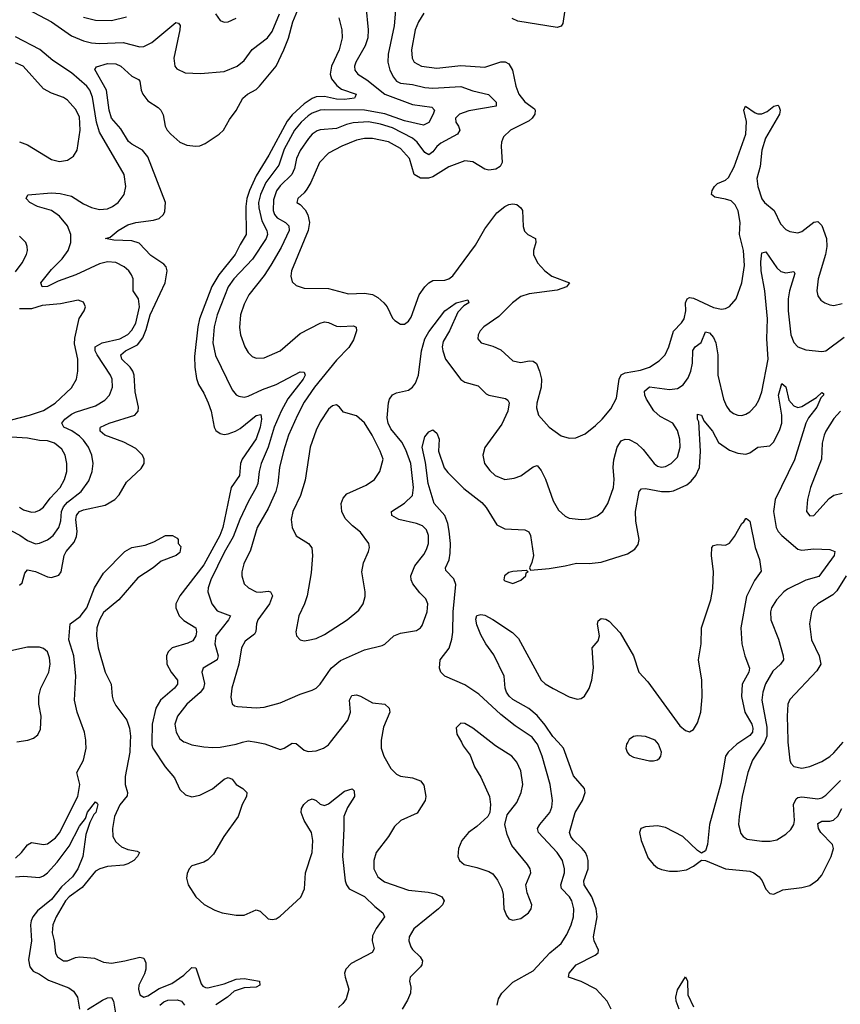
# Model space of a CAD drawing. Header units: inches. Extents: x 1649636 to 1815363, y 506543 to 641975.
# Tile 420 of 656: x 1740992 to 1745082, y 598694 to 603601. Entities that reach past the tile are written whole.
import ezdxf

# ---------------------------------------------------------------- set-up
doc = ezdxf.new("R2010")
doc.units = ezdxf.units.IN
doc.header["$MEASUREMENT"] = 0
doc.layers.add('B7549', color=7, linetype='Continuous')
doc.layers.add('B7640', color=7, linetype='Continuous')

msp = doc.modelspace()

# ---------------------------------------------------------------- linework, layer by layer
at = {"layer": 'B7549', "color": 5}
for points, elevation in [([(1740970, 599423.2), (1741001.1, 599450), (1741030, 599489.1), (1741050, 599501), (1741110, 599491), (1741130, 599494.2), (1741170, 599523.7), (1741190, 599548.8), (1741281, 599730), (1741291.2, 599790), (1741275.6, 599850), (1741309.4, 599910), (1741322.5, 599970), (1741322, 600000)], 480), ([(1741542.6, 600000), (1741540.3, 599950), (1741517, 599830), (1741518, 599790), (1741528.8, 599750), (1741527, 599733), (1741490, 599687.9), (1741463.6, 599630), (1741453.8, 599570), (1741456.6, 599530), (1741470, 599503.9), (1741498.6, 599478.6), (1741530, 599465), (1741577.1, 599457.1), (1741588.2, 599450), (1741579.3, 599430), (1741560.6, 599410), (1741530, 599393.8), (1741510, 599387.1), (1741430, 599381.3), (1741390.4, 599370), (1741370, 599356.8), (1741303.1, 599276.9), (1741238.3, 599230), (1741219.5, 599210), (1741172.6, 599130), (1741157.1, 599090), (1741154.2, 599050), (1741163.5, 599010), (1741169.3, 598949.3), (1741179.5, 598930), (1741210, 598910.2), (1741230, 598911), (1741270, 598928.1), (1741291.1, 598931.1), (1741363.8, 598923.8), (1741410, 598904.7), (1741450, 598899.7), (1741516, 598910), (1741590, 598929.2), (1741610, 598924.2), (1741620.9, 598900.9), (1741621.1, 598870), (1741614, 598846), (1741585.5, 598790), (1741583, 598770), (1741590, 598741.3), (1741610, 598729.2), (1741630, 598737.1), (1741686.4, 598773.6), (1741750, 598798.4), (1741810, 598839.8), (1741850, 598876.9), (1741870, 598875.6), (1741895.8, 598795.8), (1741904.3, 598784.3), (1741917.6, 598777.6), (1741930, 598775.5), (1742010, 598796), (1742070, 598819.1), (1742110, 598822.1), (1742186, 598810), (1742189, 598790), (1742170, 598779.1), (1742110, 598776.9), (1742060.6, 598759.4), (1742026.7, 598730), (1741970, 598691.4)], 480), ([(1741650.3, 600000), (1741650, 599987.6), (1741655.5, 599970), (1741716.8, 599876.8), (1741763.4, 599823.4), (1741790, 599764.2), (1741817.6, 599737.6), (1741850, 599728.7), (1741890, 599736.1), (1741952.3, 599767.7), (1742010, 599816.3), (1742030, 599823.6), (1742050, 599815.8), (1742070.1, 599790.1), (1742103.7, 599770), (1742123.6, 599750), (1742121.3, 599730), (1742099.7, 599690), (1742081.1, 599630), (1742009.2, 599530), (1741957.7, 599442.3), (1741930, 599414), (1741910, 599402.4), (1741850, 599384), (1741836, 599370), (1741825.8, 599345.9), (1741823.2, 599323.2), (1741831.7, 599290), (1741870.3, 599230), (1741911.8, 599191.8), (1741963.6, 599163.6), (1742000.7, 599150), (1742070, 599139), (1742110, 599138.8), (1742170, 599164.9), (1742190, 599158.5), (1742230, 599120.2), (1742250, 599116.1), (1742270, 599120.2), (1742290, 599132.6), (1742392, 599228), (1742411.2, 599270), (1742415.8, 599350), (1742448.7, 599450), (1742452, 599510), (1742445.5, 599550), (1742409.2, 599610), (1742394.1, 599650), (1742396.2, 599670), (1742407.1, 599690), (1742430, 599710.3), (1742450, 599717.4), (1742470, 599710.3), (1742490, 599691.8), (1742510, 599684.7), (1742530, 599693.4), (1742610, 599756.3), (1742647.9, 599767.9), (1742657.8, 599757.7), (1742660.3, 599730), (1742624.7, 599675.3), (1742606.6, 599630), (1742607.8, 599570), (1742600.1, 599430), (1742614.4, 599310), (1742620.4, 599290), (1742633.8, 599270), (1742710.9, 599230.9), (1742761.4, 599181.4), (1742800.8, 599150), (1742810.3, 599130), (1742767.8, 599072.2), (1742750, 599035.6), (1742748.8, 599010), (1742757.6, 598970), (1742747.8, 598952.2), (1742643.1, 598896.9), (1742617, 598870), (1742610.3, 598850), (1742613.1, 598830), (1742631.7, 598770), (1742618.7, 598721.3), (1742602.3, 598697.7), (1742581.3, 598678.7)], 520), ([(1741816.3, 600000), (1741850, 599987.9), (1741910, 599977.7), (1741953.7, 599973.7), (1741990, 599976.3), (1742070, 599991), (1742102.7, 600000)], 540), ([(1742171.8, 600000), (1742212.6, 599992.6), (1742290, 599964.4), (1742310, 599970.4), (1742350, 599995.8), (1742370, 599994), (1742410, 599961.1), (1742430, 599954.6), (1742470, 599956.9), (1742506.6, 599970), (1742530, 599987), (1742540.2, 600000)], 540), ([(1742792.7, 600000), (1742792.8, 599970), (1742805.8, 599930), (1742841.5, 599870), (1742870, 599840.9), (1742890, 599830.3), (1742950, 599822.4), (1742990, 599808.4), (1743005.7, 599785.7), (1743016, 599730), (1743012.9, 599710), (1742972.8, 599647.2), (1742890.7, 599610), (1742859.3, 599580.7), (1742830.4, 599530), (1742768.9, 599450), (1742756.5, 599410), (1742756.9, 599370), (1742776, 599330), (1742810, 599304.7), (1742930, 599263.2), (1743026.9, 599253.1), (1743064, 599244), (1743095.8, 599230), (1743107.4, 599210), (1743099.6, 599190), (1743079.6, 599170), (1742955.5, 599070), (1742932.6, 599030), (1742930.3, 599010), (1742941.2, 598981.2), (1742950, 598966.7), (1742988, 598930), (1742999.3, 598910), (1742996.4, 598890), (1742990, 598880.9), (1742938.4, 598830), (1742934.4, 598810), (1742940.3, 598780.3), (1742939.6, 598750), (1742925, 598715), (1742897.8, 598670)], 540), ([(1743192.8, 600000), (1743202.5, 599982.5), (1743236.1, 599936.1), (1743258.3, 599878.3), (1743290, 599826.8), (1743332.4, 599730), (1743338.4, 599690), (1743334.9, 599650), (1743324.9, 599630), (1743270, 599580.5), (1743228.2, 599550), (1743194.9, 599510), (1743178.4, 599470), (1743175.5, 599430), (1743183, 599410), (1743206.8, 599390), (1743270, 599375.3), (1743330, 599355.5), (1743350, 599344), (1743372.8, 599312.8), (1743394.9, 599270), (1743401.3, 599241.3), (1743404.4, 599170), (1743417.3, 599137.3), (1743430, 599120.7), (1743450, 599113), (1743490, 599122.4), (1743527, 599150), (1743540.7, 599170), (1743544.5, 599190), (1743520.5, 599250), (1743514.7, 599290), (1743538.9, 599350), (1743535.1, 599370), (1743522.6, 599390), (1743444.7, 599484.7), (1743420.8, 599540.8), (1743409.6, 599590), (1743421.3, 599638.7), (1743470, 599699.3), (1743490.7, 599749.3), (1743498.9, 599790), (1743490, 599857), (1743470, 599901.1), (1743444.4, 599930), (1743362.6, 599982.6), (1743340.2, 600000)], 560), ([(1743371.6, 598690), (1743378.2, 598721.9), (1743395.1, 598750), (1743450, 598803.6), (1743550, 598860.7), (1743633.1, 598950), (1743690, 598996.9), (1743718.7, 599041.3), (1743740.5, 599090), (1743751, 599130), (1743753.2, 599170), (1743743.4, 599210), (1743731.1, 599230), (1743691.4, 599271.4), (1743688.3, 599290), (1743707.2, 599350), (1743707, 599370), (1743696.8, 599410), (1743670.7, 599450.7), (1743576.5, 599550), (1743572.9, 599570), (1743583.4, 599590), (1743634, 599650), (1743643.3, 599676.7), (1743647, 599710), (1743634.9, 599790), (1743596.2, 599930), (1743572.2, 599990), (1743564.7, 600000)], 540), ([(1743939.3, 598670), (1743919.4, 598710), (1743865.3, 598770), (1743790, 598807.5), (1743727.3, 598830), (1743731, 598850), (1743765.6, 598890), (1743860.4, 598939.6), (1743874.3, 598950), (1743875.6, 598964.4), (1743855.2, 599010), (1743851.2, 599030), (1743869.4, 599130), (1743865.3, 599170), (1743842.5, 599230), (1743804.6, 599290), (1743802.7, 599310), (1743824.3, 599370), (1743825, 599410), (1743820.5, 599430), (1743811.9, 599450), (1743795.6, 599470), (1743750, 599514), (1743738.4, 599530), (1743731.9, 599550), (1743760.7, 599650), (1743796.7, 599710), (1743809.8, 599750), (1743806.2, 599770), (1743752.2, 599832.2), (1743701.6, 599970), (1743674.8, 600000)], 520), ([(1744022, 600000), (1744016, 599990), (1744011.8, 599970), (1744019.5, 599950), (1744030, 599937.6), (1744050, 599926.5), (1744130, 599907.6), (1744150, 599907.4), (1744170, 599912.2), (1744179.6, 599920.4), (1744187.8, 599930), (1744190.9, 599950), (1744175.4, 599990), (1744166.9, 600000)], 520), ([(1744580.4, 600000), (1744565.5, 599990), (1744523, 599950), (1744509.6, 599930), (1744486.2, 599793.8), (1744429.4, 599590), (1744420.3, 599490), (1744410, 599459), (1744390, 599448), (1744370, 599460.9), (1744296, 599530), (1744210, 599574.7), (1744170, 599583.7), (1744110, 599578.5), (1744086.7, 599570), (1744080.2, 599550), (1744089.1, 599510), (1744123.1, 599423.1), (1744150, 599390.2), (1744170, 599374.7), (1744190, 599365.2), (1744230, 599357.8), (1744270, 599357.6), (1744315.2, 599364.8), (1744350, 599382), (1744390, 599412), (1744410, 599411), (1744509.5, 599369.5), (1744630, 599356.8), (1744650.3, 599350), (1744677.8, 599330), (1744692.8, 599310), (1744710, 599267.7), (1744730, 599246.7), (1744750, 599243.7), (1744794.7, 599265.2), (1744890, 599276.5), (1744930, 599286.7), (1744970, 599314.9), (1744990, 599338), (1745035.8, 599430), (1745047.4, 599470), (1745042.2, 599490), (1744984.2, 599550), (1744973.3, 599570), (1744970, 599595.3), (1744990, 599606.3), (1745030, 599607.3), (1745047.8, 599612.2), (1745069.1, 599630.9), (1745089.7, 599670.3)], 520), ([(1744703.9, 600000), (1744702.8, 599997.2), (1744644.6, 599910), (1744620.5, 599850), (1744593.1, 599730), (1744577.8, 599630), (1744574.5, 599590), (1744585.9, 599545.9), (1744598, 599530), (1744617.8, 599517.8), (1744690, 599506.7), (1744732.4, 599507.6), (1744765.5, 599514.5), (1744810, 599542.3), (1744834.3, 599565.7), (1744849.8, 599590.2), (1744853.3, 599610), (1744848.4, 599690), (1744862.1, 599717.9), (1744870, 599724.1), (1744890, 599728.1), (1744970, 599718.1), (1744990, 599723), (1745010, 599735.8), (1745082.3, 599810)], 540), ([(1744820.8, 600000), (1744830.3, 599910.3), (1744835.6, 599895.6), (1744850, 599879.1), (1744890, 599870.3), (1744930, 599879.1), (1744990, 599904.2), (1745030, 599929.3), (1745050, 599947.5), (1745096.3, 600000)], 560), ([(1740970, 599329.6), (1741010, 599333), (1741090, 599325.3), (1741110, 599334.2), (1741129.8, 599350), (1741178.1, 599401.9), (1741237.5, 599482.5), (1741290, 599581.3), (1741319.6, 599620.4), (1741330, 599652), (1741370, 599702.8), (1741377.1, 599697.1), (1741380.7, 599690), (1741370.3, 599650.3), (1741360.4, 599639.6), (1741340.4, 599599.6), (1741320.5, 599539.5), (1741305.8, 599430), (1741281.9, 599370), (1741254.6, 599330), (1741200.5, 599279.5), (1741150, 599216.2), (1741080.7, 599159.3), (1741057.5, 599130), (1741048.5, 599110), (1741045, 599090), (1741050.6, 599010), (1741036.2, 598916.2), (1741041.5, 598881.5), (1741058.6, 598858.6), (1741090, 598844.7), (1741135.2, 598815.2), (1741236.5, 598776.5), (1741260, 598760), (1741280.1, 598730), (1741290, 598669.5)], 460), ([(1744278.4, 598670), (1744264.2, 598710), (1744262, 598730), (1744270, 598766.8), (1744310, 598830.8), (1744320.5, 598810), (1744321.8, 598741.8), (1744350, 598682)], 480), ([(1741330, 598667.9), (1741405.1, 598714.9), (1741430, 598726.5), (1741450, 598728.4), (1741458.4, 598710), (1741469.4, 598650)], 460), ([(1741689.4, 598690), (1741710, 598706.1), (1741730, 598714.2), (1741776.5, 598716.5), (1741797.4, 598710), (1741812.9, 598690)], 460)]:
    msp.add_lwpolyline(points, dxfattribs=dict(at, elevation=elevation))
at = {"layer": 'B7640', "color": 5}
for points, elevation in [([(1742869.2, 603710), (1742858.3, 603570), (1742828.3, 603430), (1742826.8, 603390), (1742836.8, 603350), (1742854.2, 603314.2), (1742870, 603295.2), (1742890, 603284.2), (1742950, 603278.5), (1743010, 603263.8), (1743050, 603259.2), (1743190, 603268.5), (1743250, 603246.9), (1743327.5, 603227.5), (1743365.8, 603190), (1743366, 603170), (1743230, 603147), (1743183.6, 603130), (1743163.2, 603110), (1743165, 603090), (1743179.2, 603070), (1743185.4, 603050), (1743172.9, 603030), (1743090, 602985.8), (1743070.4, 602969.6), (1743050, 602941.7), (1743030, 602928.2), (1743010, 602939.8), (1742971.8, 602990), (1742949.2, 603010), (1742850, 603061.7), (1742790, 603080.9), (1742730, 603091.8), (1742653, 603087), (1742620.7, 603079.3), (1742570, 603059), (1742490, 603052), (1742473.4, 603046.6), (1742450, 603031.3), (1742430.8, 603009.2), (1742390, 602949.8), (1742371.8, 602910), (1742360.5, 602859.5), (1742348, 602830), (1742290, 602773), (1742271.5, 602748.5), (1742256, 602704), (1742255.3, 602650), (1742262.2, 602630), (1742274.2, 602614.1), (1742315.9, 602590), (1742333.7, 602573.7), (1742335.1, 602550), (1742294.2, 602465.8), (1742242.5, 602377.5), (1742210, 602326), (1742133, 602230), (1742110, 602182.9), (1742092.8, 602130), (1742087.6, 602067.6), (1742092.2, 602030), (1742112.9, 601970), (1742130, 601942.4), (1742150, 601921.7), (1742170, 601914.3), (1742210, 601915.3), (1742290, 601951.5), (1742390, 602037.6), (1742490, 602089.3), (1742510, 602094.5), (1742530, 602091.9), (1742570, 602074.4), (1742590, 602071.4), (1742654.8, 602074.8), (1742668.1, 602068.1), (1742671, 602051), (1742654.8, 602005.2), (1742632.2, 601967.8), (1742570, 601904.9), (1742461.7, 601770), (1742410, 601695.4), (1742375.9, 601630), (1742332.1, 601530), (1742305.8, 601450), (1742286.4, 601370), (1742279, 601290), (1742269, 601250), (1742230, 601165.3), (1742174.6, 601070), (1742142, 600958), (1742109.3, 600890), (1742098.6, 600850), (1742098, 600830), (1742110.3, 600790), (1742132, 600770), (1742170, 600750.2), (1742190, 600747.8), (1742230, 600753.5), (1742242, 600750), (1742251.5, 600730), (1742236.1, 600690), (1742178.8, 600610), (1742171.6, 600590), (1742168.4, 600551.6), (1742161.4, 600538.6), (1742115.8, 600504.2), (1742097.1, 600470), (1742083.5, 600390), (1742049.1, 600269.1), (1742043.9, 600223.9), (1742050, 600191), (1742062, 600182), (1742078, 600178), (1742170, 600171), (1742210, 600174.2), (1742290, 600196.8), (1742390, 600240.2), (1742450, 600260.3), (1742470, 600270.3), (1742490, 600288.7), (1742544.4, 600370), (1742590, 600407.6), (1742710, 600460.7), (1742798.6, 600481.4), (1742811.8, 600488.2), (1742856, 600530), (1742890, 600543.1), (1742970, 600557), (1742989.8, 600570.2), (1742997.3, 600582.7), (1743022.2, 600650), (1743026.6, 600690), (1743015.3, 600715.3), (1742985.1, 600745.1), (1742950.8, 600790), (1742942.8, 600810), (1742941.1, 600830), (1742960.3, 600879.7), (1743005.1, 600934.9), (1743019.4, 600960.6), (1743028.9, 600990), (1743028.9, 601030), (1743018.7, 601058.7), (1742998.4, 601078.4), (1742969.4, 601090), (1742880.7, 601110), (1742847.1, 601130), (1742844.2, 601150), (1742910, 601191.8), (1742948.9, 601230), (1742954.7, 601270), (1742941.2, 601390), (1742916.8, 601456.8), (1742895.5, 601495.5), (1742841.7, 601561.6), (1742827.6, 601590), (1742823.9, 601616.1), (1742829.2, 601690.8), (1742834, 601710), (1742850, 601731.6), (1742870, 601740.7), (1742930, 601754.2), (1742950, 601770.2), (1742964.6, 601790), (1742979.6, 601830), (1742993.9, 601950), (1743010.8, 602010), (1743030, 602045), (1743109.8, 602150), (1743167.8, 602190), (1743224.7, 602204.7), (1743230.5, 602190.5), (1743204.9, 602175.1), (1743176, 602144), (1743133.4, 602050), (1743102.6, 601997.4), (1743097.2, 601970), (1743099.8, 601950), (1743114.5, 601910), (1743190, 601807.5), (1743210, 601794.5), (1743276.7, 601776.7), (1743317.1, 601737.1), (1743330, 601730.3), (1743412.7, 601712.7), (1743424.2, 601704.2), (1743431.1, 601691.1), (1743424.1, 601650), (1743394.9, 601585.1), (1743310, 601469.5), (1743299.7, 601430), (1743308.7, 601388.7), (1743334.9, 601354.9), (1743362, 601330), (1743410, 601310.3), (1743456.7, 601316.7), (1743490, 601327.9), (1743550, 601373.4), (1743570, 601378.7), (1743590, 601354), (1743611.9, 601311.9), (1743650, 601202.4), (1743676.3, 601156.3), (1743710, 601126.7), (1743730, 601117.6), (1743790, 601110.2), (1743830, 601113.2), (1743870, 601128), (1743897.6, 601150), (1743922.6, 601190), (1743950.5, 601270), (1743954.1, 601310), (1743949.1, 601370.9), (1743952.8, 601407.2), (1743969.8, 601470), (1743990, 601502.6), (1744010, 601511.3), (1744030, 601509.1), (1744068.1, 601488.1), (1744099.4, 601459.4), (1744154, 601390), (1744170, 601376.5), (1744190, 601370.2), (1744210, 601374.3), (1744239.1, 601390), (1744270, 601420.3), (1744283.4, 601470), (1744281.5, 601510), (1744270, 601553.6), (1744246.6, 601590), (1744183.8, 601623.8), (1744151.5, 601651.5), (1744115.7, 601710), (1744107.4, 601730), (1744105.7, 601750), (1744130, 601771.8), (1744230, 601758.1), (1744270, 601763.2), (1744298.8, 601781.2), (1744323.3, 601816.7), (1744336.7, 601850), (1744344.1, 601890), (1744346.9, 601953.1), (1744358.5, 601970), (1744387.7, 601992.3), (1744410, 602046), (1744430, 602040.6), (1744450, 602016.5), (1744461.4, 601990), (1744471.3, 601930), (1744470.8, 601830), (1744499.3, 601710), (1744514.5, 601674.5), (1744530, 601653.7), (1744550, 601638.9), (1744570, 601630.3), (1744590, 601628.9), (1744610, 601634.3), (1744630, 601646.3), (1744661.1, 601679), (1744675.4, 601704.6), (1744690, 601746), (1744721.2, 601910), (1744715.5, 602010), (1744718.1, 602110), (1744705.7, 602250), (1744687.7, 602350), (1744685.7, 602394.3), (1744690, 602438.4), (1744710, 602444), (1744764.5, 602364.5), (1744785.5, 602345.5), (1744810, 602339.8), (1744850, 602345.5), (1744855.6, 602335.6), (1744828.4, 602250), (1744820.9, 602210), (1744822, 602150), (1744835.4, 602030), (1744850, 601992.8), (1744870, 601971.3), (1744910, 601956.2), (1744990, 601947.2), (1745010, 601950.3), (1745100.6, 602019.4)], 560), ([(1740990, 600782.3), (1741004.7, 600795.3), (1741017.4, 600842.6), (1741030, 600859.1), (1741070, 600851.4), (1741130, 600823.9), (1741150, 600820.8), (1741187.2, 600832.7), (1741198.9, 600850), (1741213.7, 600930), (1741223.6, 600950), (1741262.5, 600997.5), (1741275, 601025), (1741278.2, 601050), (1741272, 601110), (1741274.3, 601130), (1741280.6, 601139.4), (1741289.9, 601150), (1741310, 601158.7), (1741417.7, 601182.3), (1741465.4, 601210), (1741486.6, 601233.4), (1741523.6, 601296.4), (1741596.4, 601363.6), (1741611.8, 601390), (1741612.5, 601410), (1741602.9, 601430), (1741570, 601464.5), (1741510, 601495), (1741416.4, 601530), (1741392, 601550), (1741393.3, 601566.7), (1741394, 601570), (1741437.2, 601590), (1741566.3, 601630), (1741582, 601650), (1741584.3, 601670), (1741566.6, 601746.6), (1741561.7, 601830), (1741556.1, 601850), (1741542.2, 601870), (1741500.8, 601910), (1741496.3, 601930), (1741519, 601950), (1741578.9, 601981.1), (1741604.9, 602015.1), (1741622.5, 602057.5), (1741642.1, 602130), (1741716.9, 602290), (1741726.5, 602350), (1741721.1, 602370), (1741710, 602383.2), (1741646, 602426), (1741587.1, 602487.1), (1741550, 602499.2), (1741461.5, 602501.5), (1741419, 602510), (1741442.8, 602517.2), (1741482.4, 602550), (1741530, 602579.3), (1741570, 602589.7), (1741658.8, 602601.2), (1741687.3, 602610), (1741707.8, 602630), (1741715.6, 602644.4), (1741717.7, 602690), (1741630, 602916.8), (1741604.4, 602950), (1741550, 602980.1), (1741533.7, 602993.7), (1741496.5, 603056.5), (1741449.9, 603110), (1741438.2, 603150), (1741424.8, 603250), (1741366.7, 603353.3), (1741374.5, 603365.5), (1741430, 603383.2), (1741470, 603380.5), (1741496.2, 603370), (1741550, 603320.2), (1741583.2, 603303.2), (1741590, 603294.9), (1741597.3, 603250), (1741606, 603230), (1741630, 603195.8), (1741682.6, 603162.6), (1741695.3, 603150), (1741707.4, 603127.4), (1741716.8, 603070), (1741726.4, 603050), (1741744.5, 603030), (1741790, 602991.2), (1741824.2, 602975.8), (1741870, 602970.2), (1741890, 602972.9), (1741916, 602984), (1741985.7, 603030), (1742006.6, 603050), (1742036.6, 603103.4), (1742070, 603147.7), (1742103.9, 603210), (1742127.8, 603230), (1742170, 603253.6), (1742187.6, 603270), (1742269.4, 603370), (1742308.7, 603450), (1742331.6, 603508.4), (1742353.1, 603590), (1742386.1, 603670)], 520), ([(1741030, 603654.1), (1741150.3, 603590.3), (1741250, 603519.9), (1741310, 603495.7), (1741350, 603485.6), (1741390, 603482.5), (1741506.6, 603486.6), (1741590, 603465.4), (1741610, 603467.2), (1741650, 603487.8), (1741770, 603586.5), (1741783.7, 603583.7), (1741791.4, 603571.4), (1741790.1, 603550.1), (1741760.5, 603410), (1741764.7, 603370), (1741775.3, 603355.3), (1741816.7, 603336.7), (1741892.7, 603332.7), (1742010, 603343.2), (1742076.3, 603370), (1742110, 603397.7), (1742150, 603452.8), (1742226.4, 603510), (1742250, 603542.3), (1742285.8, 603630)], 540), ([(1742716.3, 603670), (1742728.8, 603550), (1742727.5, 603510), (1742713, 603470), (1742666.4, 603390), (1742659.7, 603370), (1742661.2, 603350), (1742677.4, 603330), (1742721.5, 603301.5), (1742811.6, 603230), (1742950, 603179.1), (1743045, 603165), (1743058.8, 603150), (1743052.6, 603130), (1743030, 603088.5), (1743004.2, 603075.8), (1742910, 603096.2), (1742811.9, 603131.9), (1742710, 603150.7), (1742510, 603152.2), (1742488.9, 603150), (1742450, 603134.4), (1742430, 603122.5), (1742394.6, 603090), (1742361.2, 603050), (1742310, 602956.2), (1742283.9, 602876.1), (1742218.4, 602790), (1742191.4, 602730), (1742182.6, 602690), (1742183.7, 602663.7), (1742197.8, 602597.8), (1742223.1, 602550), (1742226.9, 602530), (1742220.4, 602510), (1742152.6, 602407.4), (1742058.8, 602310), (1742030.6, 602270), (1741976.3, 602130), (1741960.8, 602070), (1741954.3, 601990), (1741966.7, 601926.7), (1742050, 601757), (1742070, 601732), (1742084.1, 601724.1), (1742110, 601720.2), (1742130, 601724.7), (1742201.9, 601758.1), (1742270, 601783.3), (1742390, 601846.3), (1742410, 601844.4), (1742415, 601830), (1742405, 601810), (1742328.3, 601711.7), (1742295.6, 601650), (1742260.1, 601570), (1742230.5, 601470), (1742194.9, 601390), (1742184.5, 601350), (1742178.2, 601290), (1742170.6, 601270), (1742130, 601198.5), (1742089.2, 601110.8), (1742055.6, 601024.4), (1742010, 600946.2), (1741944.1, 600810), (1741931.5, 600770), (1741930.1, 600750), (1741948.5, 600690), (1741975.1, 600655.1), (1742041.6, 600630), (1742032.9, 600610), (1741968.4, 600530), (1741963.8, 600490), (1741980.1, 600430), (1741976, 600410), (1741906.3, 600370), (1741899.2, 600350), (1741912.3, 600292.3), (1741908.1, 600270), (1741891.7, 600248.3), (1741824.2, 600190), (1741778.4, 600130), (1741765.6, 600090), (1741771.5, 600050), (1741790, 600017.6), (1741810, 600002.3), (1741816.3, 600000)], 540), ([(1743708.4, 603650), (1743697.9, 603582.1), (1743690, 603568.9), (1743670, 603561.4), (1743473.9, 603593.9), (1743446.6, 603606.6)], 580), ([(1741310, 603614.2), (1741370, 603597.9), (1741450, 603597.4), (1741524, 603616)], 560), ([(1742581.4, 603610), (1742596.8, 603550), (1742598.6, 603510), (1742583.3, 603450), (1742546.3, 603370), (1742538.9, 603330), (1742546.1, 603306.1), (1742572.2, 603272.3), (1742595.4, 603255.4), (1742668.8, 603230), (1742663.8, 603216.2), (1742660.4, 603210), (1742610, 603202.6), (1742570, 603205.7), (1742510, 603218.1), (1742470, 603216.2), (1742450, 603208.3), (1742410, 603182.1), (1742350, 603126.3), (1742324, 603096), (1742233.9, 602926.1), (1742170, 602822.6), (1742136.6, 602750), (1742124.5, 602710), (1742119.2, 602670), (1742120.1, 602530), (1742090, 602480.8), (1742066.2, 602430), (1741983.4, 602330), (1741950, 602270.6), (1741888.3, 602110), (1741879.1, 602070), (1741862.4, 601922.4), (1741863.9, 601870), (1741872.5, 601812.5), (1741882.5, 601782.5), (1741910, 601740.3), (1741931.8, 601691.8), (1741945.7, 601650), (1741961.2, 601570), (1741970, 601553.2), (1741990, 601538.2), (1742010, 601534.4), (1742030, 601536.6), (1742067.9, 601550), (1742090, 601563), (1742170, 601628.8), (1742193.1, 601633.1), (1742197.2, 601610), (1742189.7, 601570), (1742170, 601511.6), (1742099.8, 601410), (1742092.1, 601390), (1742087.8, 601330), (1742045, 601270), (1742003.9, 601070), (1741988.8, 601030), (1741910, 600883.7), (1741789.4, 600730), (1741769.5, 600690.5), (1741769.4, 600670), (1741787.2, 600630), (1741810, 600606.8), (1741870, 600570.2), (1741873.2, 600550), (1741868.8, 600530), (1741854.2, 600505.8), (1741830, 600493.9), (1741751.5, 600470), (1741731.1, 600450), (1741722.6, 600430), (1741724.2, 600390), (1741747, 600350), (1741778.5, 600310), (1741778.5, 600290), (1741762.5, 600270), (1741693.8, 600210), (1741670.1, 600169.9), (1741652.4, 600090), (1741650.3, 600000)], 520), ([(1741968.2, 603630), (1741990, 603596.3), (1742010, 603588.2), (1742030, 603590.4), (1742070, 603608.9)], 560), ([(1743005.7, 603634.3), (1742979.5, 603590), (1742963.1, 603550), (1742945, 603450), (1742947.5, 603410), (1742958.2, 603390), (1742994.4, 603370), (1743070, 603359.8), (1743190, 603372.7), (1743310, 603365), (1743390, 603391), (1743411.3, 603391.3), (1743430, 603380.7), (1743447.5, 603350), (1743464.6, 603270), (1743479.5, 603230), (1743510, 603191.8), (1743556.6, 603156.6), (1743560.7, 603150), (1743559, 603130), (1743546, 603110), (1743530, 603096.8), (1743437, 603050), (1743402.7, 603017.3), (1743392.9, 602990), (1743391.6, 602970), (1743395.8, 602890), (1743386.4, 602870), (1743364.4, 602855.6), (1743330, 602851.9), (1743310, 602856.1), (1743250, 602893.3), (1743210, 602898), (1743130, 602867.6), (1743050, 602817.4), (1743028.5, 602811.5), (1742990, 602810.4), (1742957.5, 602830), (1742933.6, 602910), (1742890, 602959), (1742830, 602992.3), (1742750.7, 603009.3), (1742710, 603009.3), (1742670, 603000.2), (1742596.9, 602970), (1742530, 602936), (1742485.2, 602890), (1742442.5, 602790), (1742423.4, 602756.6), (1742410, 602738.5), (1742378, 602710), (1742373.4, 602690), (1742390, 602679.5), (1742414.1, 602654.1), (1742428, 602628), (1742436.6, 602590), (1742429.1, 602550), (1742346.4, 602350), (1742342.8, 602322.8), (1742350, 602294.9), (1742370, 602275.6), (1742410, 602262.8), (1742530, 602261.4), (1742630, 602234.7), (1742710, 602238.6), (1742750, 602232.1), (1742777.1, 602217.1), (1742807.1, 602190), (1742823.2, 602170), (1742850, 602114), (1742861.7, 602101.7), (1742890, 602083), (1742910, 602083), (1742930, 602099.1), (1742942, 602118), (1742983.4, 602230), (1743010.7, 602270), (1743030, 602290.2), (1743050, 602301.4), (1743110, 602302.5), (1743130, 602309.4), (1743150, 602324.9), (1743263.1, 602476.9), (1743310, 602559.3), (1743370, 602639.1), (1743409.2, 602670), (1743430, 602679.3), (1743450, 602683), (1743470, 602680.5), (1743490, 602664), (1743497.6, 602650), (1743501.7, 602570), (1743507.3, 602547.3), (1743524.9, 602530), (1743561.6, 602510), (1743564.6, 602490), (1743552.2, 602450), (1743552.1, 602430), (1743571.9, 602390), (1743608.4, 602350), (1743643.6, 602323.6), (1743732.2, 602290), (1743716.4, 602270), (1743670, 602253.4), (1743530, 602235.2), (1743490, 602220.8), (1743447.6, 602190), (1743379, 602121), (1743304.9, 602070), (1743286, 602050), (1743277, 602030), (1743275.8, 602010), (1743290.8, 601990), (1743350, 601974.6), (1743390, 601955.6), (1743450, 601900.8), (1743490, 601892.9), (1743530, 601900.5), (1743550, 601899), (1743567.1, 601887.1), (1743583, 601850), (1743592, 601810), (1743590.1, 601770), (1743568.6, 601690), (1743567.4, 601667.4), (1743577.6, 601630), (1743630.1, 601570.1), (1743690, 601526.9), (1743730, 601515.2), (1743763.1, 601516.9), (1743810, 601537.7), (1743861.9, 601578.1), (1743895.2, 601610), (1743938, 601662), (1743965.6, 601714.4), (1743979.3, 601810), (1743989.2, 601830.8), (1744010, 601840.9), (1744085.3, 601854.7), (1744130.3, 601869.7), (1744178.8, 601901.2), (1744207.8, 601930), (1744226.8, 601970), (1744250.9, 602049.1), (1744290.7, 602090), (1744303.4, 602110), (1744312.1, 602150), (1744310.7, 602190), (1744318, 602210), (1744330, 602216), (1744350, 602213.6), (1744450, 602167.2), (1744490, 602158.5), (1744510, 602160.9), (1744530, 602171.7), (1744562, 602210), (1744590.6, 602290), (1744604.1, 602375.9), (1744598.8, 602450), (1744579.8, 602530), (1744582.4, 602590), (1744572, 602648), (1744557.7, 602677.7), (1744537.6, 602697.6), (1744510, 602707.2), (1744456.1, 602716.1), (1744439.7, 602730), (1744442.7, 602750), (1744454.3, 602770), (1744470, 602784.6), (1744510, 602801.5), (1744525, 602815.1), (1744552.1, 602867.9), (1744610.5, 603030), (1744614, 603094), (1744600.5, 603150), (1744609, 603170), (1744657.2, 603137.2), (1744670, 603131.6), (1744690, 603131.5), (1744716.8, 603143.2), (1744750, 603170.3), (1744770, 603174.4), (1744775.5, 603170), (1744782, 603150), (1744778.3, 603130), (1744709, 603011), (1744691, 602950), (1744681.3, 602870), (1744665.3, 602810), (1744670.2, 602770), (1744690, 602708.9), (1744703.9, 602690), (1744752.4, 602650), (1744783.8, 602583.8), (1744810, 602555.6), (1744830, 602544.9), (1744870, 602539.6), (1744890, 602546), (1744950, 602592.2), (1744970, 602595.3), (1744990, 602575.6), (1745012.6, 602510), (1745014.6, 602470), (1745007.5, 602430), (1744971, 602310), (1744964.5, 602250), (1744970, 602224), (1744983.9, 602203.9), (1745004, 602190), (1745030, 602180.3), (1745050, 602176.9), (1745090, 602185.8)], 580), ([(1740950, 601054), (1740992.4, 601032.4), (1741030, 601005), (1741070, 600989.4), (1741090, 600992.3), (1741130, 601008.1), (1741157.7, 601030), (1741185.9, 601070), (1741196.2, 601103.8), (1741200.7, 601150), (1741210, 601174), (1741230, 601196.3), (1741297.9, 601250), (1741336.7, 601303.3), (1741353.6, 601350), (1741357.3, 601390), (1741350.6, 601430), (1741334.6, 601470), (1741310, 601506), (1741290, 601526.1), (1741251.2, 601551.2), (1741210.8, 601570), (1741202.3, 601590), (1741216.3, 601610), (1741250, 601635.1), (1741270, 601645.2), (1741370, 601675.8), (1741415.5, 601704.5), (1741439.3, 601730), (1741454.9, 601770), (1741452.7, 601810), (1741443.9, 601830), (1741377.6, 601930), (1741368.1, 601950), (1741368.2, 601970), (1741403.1, 601990), (1741490, 602010.5), (1741530, 602032.4), (1741550, 602054.1), (1741570, 602089.4), (1741589.5, 602170), (1741583.4, 602210), (1741556.4, 602250), (1741556.4, 602310), (1741549.7, 602330), (1741535.8, 602350), (1741513, 602370), (1741470, 602391.4), (1741430, 602394), (1741390, 602385), (1741271.3, 602328.7), (1741182.8, 602297.2), (1741130, 602270.8), (1741102.9, 602270), (1741097.6, 602290), (1741150, 602356.1), (1741203.2, 602410), (1741232.6, 602450), (1741247, 602490), (1741246.7, 602530), (1741230, 602573.5), (1741190, 602621.3), (1741150, 602650.5), (1741080.7, 602670), (1741041.7, 602690), (1741024.7, 602710), (1741031.7, 602728.3), (1741150, 602737.8), (1741194.1, 602734.1), (1741250, 602721), (1741310, 602683.5), (1741350, 602665.2), (1741390, 602654.4), (1741430, 602658.6), (1741454.7, 602670), (1741482, 602690), (1741512.1, 602730), (1741520.9, 602770), (1741512.1, 602830), (1741390, 603040.3), (1741375.1, 603090), (1741355.3, 603215.3), (1741341.3, 603250), (1741326.3, 603270), (1741250, 603335.8), (1741157.4, 603397.4), (1741091.9, 603451.9), (1740970, 603515.7)], 540), ([(1740990, 602992), (1741030, 602977), (1741150, 602904.4), (1741190, 602894.9), (1741230, 602900.9), (1741259.8, 602920.2), (1741277.8, 602950), (1741293.7, 603050), (1741290, 603117), (1741270, 603155.1), (1741230, 603200.4), (1741210, 603213.3), (1741150, 603235.6), (1741110, 603256.4), (1741009.6, 603370), (1740970, 603385.6)], 560), ([(1740970, 602344.4), (1741004.7, 602390), (1741026, 602430), (1741031.2, 602450), (1741029.6, 602470), (1741021.6, 602490), (1740990, 602521.6)], 560), ([(1740950, 601606.7), (1741040.9, 601630), (1741110, 601653.4), (1741168.7, 601690), (1741250, 601766.7), (1741274, 601810), (1741282.2, 601850), (1741281.5, 601910), (1741265.4, 601985.4), (1741266.4, 602013.6), (1741287.6, 602112.4), (1741312.7, 602150), (1741319.3, 602170), (1741310, 602192.7), (1741283.7, 602203.7), (1741194.7, 602185.3), (1741103.3, 602176.7), (1741050, 602159.8), (1740990, 602159.5)], 560), ([(1743564.7, 600000), (1743545.5, 600025.5), (1743461.6, 600081.6), (1743390, 600137.7), (1743280.4, 600240.4), (1743210, 600287), (1743110, 600328.8), (1743090.9, 600350), (1743083.1, 600370), (1743087.4, 600410), (1743131.3, 600468.7), (1743146.1, 600513.9), (1743151, 600549), (1743151.8, 600650), (1743166.1, 600786.1), (1743154.8, 600814.8), (1743115.3, 600855.3), (1743113.7, 600870), (1743131.4, 600908.6), (1743137.2, 600942.8), (1743138.6, 600990), (1743132.3, 601052.3), (1743125.2, 601090), (1743109.9, 601129.9), (1743057.8, 601190), (1743027.5, 601290), (1743013.7, 601393.7), (1742998, 601470), (1743010, 601522.8), (1743030, 601547.7), (1743050, 601557.3), (1743070, 601540.7), (1743082, 601510), (1743079.1, 601450), (1743108, 601368), (1743125.2, 601345.2), (1743205.1, 601265.1), (1743295.4, 601195.4), (1743316.4, 601170), (1743370, 601083.6), (1743410, 601063.2), (1743510, 601058.9), (1743528.9, 601048.9), (1743536.9, 601030), (1743552.7, 600930), (1743544.5, 600895.5), (1743532, 600870), (1743538, 600858), (1743630, 600866.4), (1743710, 600878.9), (1743766.8, 600893.2), (1743830, 600891.2), (1743890, 600897.8), (1744020.9, 600939.1), (1744057.2, 600962.7), (1744074.3, 600985.7), (1744079.6, 601010), (1744062.5, 601102.5), (1744060.2, 601150), (1744079.1, 601250), (1744090, 601263.7), (1744110, 601264.2), (1744190, 601249.5), (1744230, 601248.9), (1744250, 601253.3), (1744316.8, 601283.2), (1744338.9, 601301.1), (1744362.2, 601330), (1744379.6, 601370), (1744385.5, 601450), (1744377, 601597), (1744369.8, 601610.2), (1744370, 601634.4), (1744390, 601630.5), (1744401.5, 601601.5), (1744444.1, 601550), (1744474.3, 601494.3), (1744530, 601455.8), (1744570, 601440.2), (1744610, 601436.1), (1744630, 601442.6), (1744670, 601470.2), (1744730, 601477.4), (1744750, 601497.1), (1744780.6, 601559.4), (1744789.9, 601590), (1744789.3, 601630.7), (1744774, 601730), (1744790, 601788), (1744810, 601770.8), (1744825.6, 601705.6), (1744850, 601675.9), (1744870, 601667.7), (1744890, 601673.4), (1744962.2, 601717.8), (1744990, 601743), (1744998.3, 601738.3), (1744998, 601730), (1744983.7, 601716.3), (1744964.1, 601670), (1744923.1, 601616.9), (1744909.4, 601590.6), (1744852.5, 601407.5), (1744756.5, 601210), (1744747.9, 601150), (1744761.1, 601070), (1744771, 601050), (1744789.3, 601030), (1744870, 600962.6), (1744890, 600957.1), (1744950, 600963.9), (1745030, 600961.2), (1745053.8, 600950), (1745050.9, 600930), (1744974.6, 600825.4), (1744910, 600807.1), (1744817.7, 600762.3), (1744800.7, 600750), (1744763.9, 600710), (1744738.6, 600670), (1744733.4, 600650), (1744735.5, 600610), (1744773.2, 600513.2), (1744797.4, 600430), (1744797.8, 600410), (1744783.6, 600390), (1744745.7, 600354.3), (1744709.2, 600290.8), (1744695.1, 600250), (1744690.1, 600209.9), (1744715.6, 600075.6), (1744715.4, 600030), (1744703.9, 600000)], 540), ([(1745081.8, 601650), (1745050, 601612.8), (1745009.5, 601550.5), (1745000.7, 601530), (1744991.3, 601490), (1744988, 601410), (1744932.2, 601270), (1744918, 601210), (1744912.4, 601150), (1744930, 601127.6), (1744950, 601130.4), (1745025.9, 601214.1), (1745048.8, 601231.2), (1745090, 601242.2)], 560), ([(1740990, 601171.6), (1741010, 601157.7), (1741050, 601146.1), (1741070, 601147.9), (1741090, 601156.3), (1741110, 601172.3), (1741142.9, 601217.1), (1741193.4, 601270), (1741215.5, 601310), (1741226, 601350), (1741226.6, 601390), (1741218.4, 601430), (1741201.1, 601461.1), (1741165.1, 601490), (1741130, 601502.3), (1741090, 601504.4), (1741030, 601515.5), (1740950, 601520.2)], 560), ([(1743674.8, 600000), (1743649, 600029), (1743610, 600085.6), (1743570, 600133.2), (1743528.4, 600168.4), (1743450, 600213.4), (1743431.4, 600230), (1743418.3, 600250), (1743411.8, 600270), (1743405.4, 600330), (1743355.3, 600435.3), (1743315.1, 600490), (1743290, 600535.1), (1743270, 600585.2), (1743265.8, 600614.2), (1743270, 600631), (1743290, 600637.3), (1743310, 600632.7), (1743350, 600611.8), (1743447.3, 600547.3), (1743477.7, 600517.7), (1743591.1, 600310), (1743610, 600291.9), (1743650, 600268.7), (1743730, 600226.5), (1743770, 600215.2), (1743790, 600218.9), (1743807.3, 600230), (1743830, 600267.3), (1743842.8, 600310), (1743850.9, 600370.9), (1743845.1, 600470), (1743874.7, 600505.2), (1743882, 600530), (1743871.8, 600588.2), (1743874.2, 600605.8), (1743890, 600616.4), (1743913.1, 600613.1), (1743930, 600603), (1743984.7, 600544.7), (1744050.3, 600430.3), (1744077.3, 600350), (1744121.8, 600301.8), (1744282, 600082), (1744310, 600058.4), (1744330, 600052.4), (1744350, 600064.4), (1744370, 600097.6), (1744387.1, 600150), (1744392.9, 600227.1), (1744391.2, 600310), (1744374.4, 600410), (1744388.7, 600490), (1744389.8, 600570), (1744435.8, 600710), (1744446.7, 600766.7), (1744449.8, 600849.8), (1744439.2, 600930), (1744442, 600970), (1744450, 600980.7), (1744470, 600984.9), (1744510, 600983), (1744530, 600993), (1744554.6, 601025.4), (1744590, 601090.4), (1744601, 601099), (1744610, 601114.8), (1744614.8, 601114.8), (1744630, 601102), (1744658, 600970), (1744678.7, 600910), (1744687.3, 600852.7), (1744653.9, 600806.1), (1744614.1, 600725.9), (1744585.1, 600570), (1744591, 600490), (1744606, 600430), (1744628.8, 600370), (1744625.2, 600350), (1744592.6, 600290), (1744588.4, 600228.4), (1744606.1, 600150), (1744640.1, 600090), (1744646.1, 600070), (1744644.7, 600050), (1744630, 600033.5), (1744580.4, 600000)], 520), ([(1741322, 600000), (1741321.9, 600010), (1741314.9, 600050), (1741278.4, 600150), (1741265, 600210), (1741272.2, 600330), (1741262, 600430), (1741236.5, 600510), (1741243.4, 600590), (1741292.8, 600627.2), (1741326.9, 600670), (1741364.4, 600770), (1741410, 600842.7), (1741515.6, 600950), (1741550, 600970.7), (1741617.7, 600982.3), (1741660.7, 600999.3), (1741718, 601030), (1741754, 601030), (1741776.9, 601016.9), (1741782, 601010), (1741782, 600990), (1741795.3, 600975.3), (1741790, 600946.3), (1741772.2, 600930), (1741697.5, 600902.5), (1741657.4, 600870), (1741580.1, 600819.9), (1741485.3, 600710), (1741410, 600646.1), (1741389.1, 600610.9), (1741376.4, 600570), (1741374.7, 600530), (1741382.9, 600470), (1741417.7, 600350), (1741446.9, 600290), (1741451.7, 600230), (1741457.5, 600210), (1741470, 600183.3), (1741525.9, 600110), (1741538.5, 600070), (1741544, 600030), (1741542.6, 600000)], 480), ([(1745110, 600829.8), (1745064.8, 600755.2), (1745044.6, 600735.4), (1744968.9, 600690), (1744948, 600670), (1744938.2, 600650), (1744927.6, 600590), (1744937.2, 600510), (1744976.9, 600430), (1744984.4, 600390), (1744964.8, 600355.2), (1744830, 600213), (1744820.7, 600190), (1744816, 600130), (1744819.8, 600010), (1744820.8, 600000)], 560), ([(1740978, 600002), (1741032.3, 600010), (1741060.3, 600019.7), (1741082.3, 600037.7), (1741095.4, 600064.6), (1741098.5, 600130), (1741087.5, 600190), (1741086.2, 600230), (1741096.9, 600270), (1741136.4, 600350), (1741143.2, 600390), (1741140.9, 600420.9), (1741129.8, 600450), (1741110, 600467.3), (1741090, 600474.7), (1741030, 600474.3), (1740932.8, 600452.8)], 520), ([(1742540.2, 600000), (1742626.6, 600110), (1742641.1, 600150), (1742635.3, 600210), (1742646.9, 600233.1), (1742670, 600236.1), (1742690.2, 600230.2), (1742750, 600197), (1742810.7, 600190), (1742832.4, 600170), (1742835.8, 600150), (1742805.1, 600074.9), (1742792.7, 600010), (1742792.7, 600000)], 540), ([(1743340.2, 600000), (1743250, 600069.6), (1743210, 600093.3), (1743190, 600095.6), (1743167.6, 600072.4), (1743170, 600041), (1743192.8, 600000)], 560), ([(1744166.9, 600000), (1744158.4, 600010), (1744110, 600028.2), (1744070, 600032.6), (1744050, 600028), (1744030, 600013.3), (1744022, 600000)], 520), ([(1742102.7, 600000), (1742130, 600007.6), (1742171.8, 600000)], 540)]:
    msp.add_lwpolyline(points, dxfattribs=dict(at, elevation=elevation))
for points, elevation in [([(1742570, 601680.9), (1742550, 601676.2), (1742530, 601659.5), (1742490, 601597), (1742470, 601555.1), (1742439.7, 601470), (1742414.1, 601305.9), (1742391, 601229), (1742352.3, 601150), (1742344.3, 601110), (1742350.2, 601070.2), (1742369.1, 601029.1), (1742430.3, 600990.3), (1742448.2, 600968.2), (1742450.4, 600930.4), (1742443.7, 600843.7), (1742424.9, 600730), (1742411.7, 600690), (1742382.3, 600630), (1742368.4, 600550), (1742370.8, 600530), (1742390, 600510.8), (1742410, 600506), (1742430, 600508.4), (1742470, 600516.5), (1742510, 600536.5), (1742624.5, 600610), (1742681.8, 600658.2), (1742703.1, 600690), (1742713, 600727), (1742714.2, 600750), (1742697.4, 600850), (1742705.9, 600894.1), (1742729.6, 600950), (1742734.5, 600970), (1742731.8, 600990), (1742690, 601047.3), (1742650, 601078.4), (1742614.6, 601114.6), (1742596.4, 601150), (1742593.5, 601190), (1742603, 601217), (1742622, 601238), (1742718.2, 601281.8), (1742759.7, 601310), (1742786.2, 601350), (1742803.1, 601410), (1742788.8, 601450), (1742748.1, 601530), (1742710, 601592.1), (1742670, 601627.2), (1742605.1, 601645.1), (1742585.2, 601670)], 580), ([(1743516.4, 600856.4), (1743450, 600851.6), (1743430, 600845.2), (1743407.7, 600830), (1743404.9, 600810), (1743410, 600804), (1743450, 600790.8), (1743490, 600807.3), (1743514, 600830), (1743516.4, 600843.6), (1743526, 600850)], 540)]:
    msp.add_lwpolyline(points, close=True, dxfattribs=dict(at, elevation=elevation))

doc.saveas('drawing.dxf')
